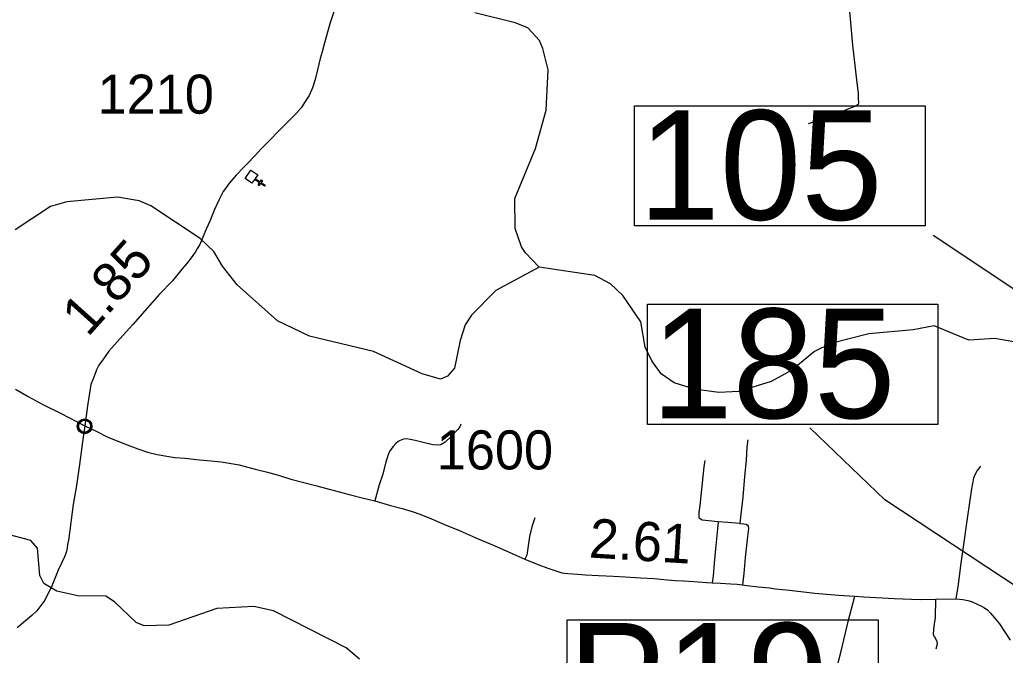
# Model space of a CAD drawing. Extents: x 2290615 to 2522933, y 819489 to 1012715.
# Drawn here: x 2369669 to 2382276, y 950143 to 958270 of the extents above; entities that cross this region are included whole.
import ezdxf

# ---------------------------------------------------------------- set-up
doc = ezdxf.new("R2010")
doc.units = 0
for name, color, linetype in [('Exist Civil Demographics Community CELL', 7, 'Continuous'), ('Exist Cultural Church CELL', 7, 'Continuous'), ('Exist Hydrographic Creek Single Shore', 7, 'Continuous'), ('Exist Hydrographic Misc Water Feature', 7, 'Continuous'), ('Exist Road Non-System Type 51', 7, 'Continuous'), ('Exist Road Secondary Mileage Hundredths English Label', 7, 'Continuous'), ('Exist Road Secondary Structure Pipe Number Label', 7, 'Continuous'), ('Exist Road Secondary Structure Standard Bridge Number Label', 7, 'Continuous'), ('Exist Road Secondary Type 51 Attributed', 7, 'Continuous'), ('Exist Road Secondary Type 51 Number Label', 7, 'Continuous')]:
    doc.layers.add(name, color=color, linetype=linetype)

msp = doc.modelspace()

# ---------------------------------------------------------------- linework, layer by layer
at = {"layer": 'Exist Civil Demographics Community CELL'}
msp.add_lwpolyline([(2370422, 953084), (2370423, 953089), (2370424, 953096), (2370427, 953103), (2370430, 953109), (2370433, 953115), (2370437, 953120), (2370441, 953124), (2370446, 953129), (2370451, 953133), (2370457, 953137), (2370462, 953140), (2370467, 953142), (2370472, 953145), (2370478, 953146), (2370482, 953148), (2370487, 953148), (2370491, 953149), (2370497, 953149), (2370502, 953149), (2370508, 953149), (2370512, 953148), (2370517, 953147), (2370522, 953146), (2370528, 953144), (2370534, 953141), (2370540, 953138), (2370546, 953134), (2370551, 953130), (2370554, 953127), (2370558, 953122), (2370562, 953118), (2370565, 953113), (2370568, 953108), (2370571, 953103), (2370573, 953098), (2370574, 953093), (2370576, 953088), (2370577, 953082), (2370577, 953078), (2370577, 953072), (2370577, 953066), (2370577, 953060), (2370576, 953055), (2370574, 953049), (2370572, 953043), (2370570, 953038), (2370567, 953032), (2370564, 953026), (2370560, 953022), (2370556, 953017), (2370551, 953012), (2370546, 953008), (2370541, 953004), (2370536, 953002), (2370529, 952999), (2370522, 952996), (2370516, 952994), (2370510, 952993), (2370505, 952993), (2370501, 952992), (2370495, 952992), (2370491, 952993), (2370485, 952994), (2370479, 952995), (2370475, 952996), (2370470, 952998), (2370465, 953000), (2370461, 953002), (2370454, 953006), (2370449, 953011), (2370444, 953015), (2370439, 953020), (2370436, 953024), (2370433, 953028), (2370429, 953035), (2370427, 953039), (2370426, 953043), (2370423, 953051), (2370422, 953058), (2370421, 953063), (2370421, 953069), (2370420, 953074), (2370421, 953081)], close=True, dxfattribs=at)
for centre, radius in [((2370499, 953071), 94.3), ((2370499, 953072), 76.7)]:
    msp.add_circle(centre, radius, dxfattribs=at)
at = {"layer": 'Exist Cultural Church CELL'}
msp.add_lwpolyline([(2372713, 956287), (2372681, 956239), (2372744, 956197), (2372762, 956223), (2372776, 956214), (2372758, 956188), (2372808, 956154), (2372799, 956141), (2372749, 956175), (2372731, 956148), (2372718, 956157), (2372735, 956184), (2372672, 956226), (2372640, 956178), (2372552, 956238), (2372625, 956346)], close=True, dxfattribs=at)
at = {"layer": 'Exist Hydrographic Creek Single Shore'}
for points in [[(2376360, 957900), (2376319, 958003), (2376167, 958168), (2376008, 958230), (2375490, 958357)], [(2376314, 955105), (2376137, 955288), (2376086, 955368), (2376008, 955601), (2376002, 955985), (2376269, 956623), (2376404, 957114), (2376430, 957631), (2376360, 957900)], [(2382768, 954083), (2382142, 954192), (2381809, 954172), (2381365, 954357), (2381099, 954303), (2380533, 954254), (2380043, 954132), (2379836, 954028), (2379548, 953790), (2379283, 953644), (2378868, 953516), (2378610, 953502), (2378301, 953548), (2378042, 953629), (2377874, 953744), (2377755, 953910), (2377669, 954084), (2377615, 954406), (2377385, 954745), (2377225, 954892), (2377024, 954999), (2376314, 955105)]]:
    msp.add_lwpolyline(points, dxfattribs=at)
at = {"layer": 'Exist Hydrographic Misc Water Feature'}
for points in [[(2376314, 955105), (2375760, 954806), (2375447, 954494), (2375366, 954370), (2375302, 954167), (2375231, 953816), (2375141, 953714), (2375050, 953674), (2374816, 953743), (2374196, 954026), (2373376, 954225), (2372965, 954419), (2372451, 954880), (2372265, 955119), (2372154, 955308), (2371977, 955471), (2371346, 955889), (2371195, 955955), (2370920, 955999), (2370271, 955943), (2370063, 955882), (2369609, 955584)], [(2374016, 950093), (2373846, 950240), (2372915, 950710), (2372664, 950766), (2372190, 950743), (2371576, 950527), (2371259, 950521), (2371159, 950563), (2370880, 950827), (2370771, 950898), (2370413, 950903), (2370145, 950964), (2369977, 951062), (2369926, 951162), (2369896, 951512), (2369812, 951610), (2369118, 951795)]]:
    msp.add_lwpolyline(points, dxfattribs=at)
at = {"layer": 'Exist Road Non-System Type 51'}
for points in [[(2380225, 959051), (2380323, 957943), (2380379, 957461), (2380393, 957330), (2380396, 957269), (2380398, 957207), (2380394, 957188), (2380382, 957177), (2380363, 957165), (2380292, 957139), (2380170, 957090), (2379941, 957001), (2379755, 956937)], [(2375312, 953097), (2375301, 953065), (2375275, 953032), (2375186, 952942), (2375112, 952870), (2375090, 952854), (2375070, 952843), (2375050, 952833), (2375012, 952829), (2374952, 952836), (2374866, 952855), (2374728, 952891), (2374663, 952904), (2374617, 952911), (2374578, 952905), (2374536, 952890), (2374512, 952876), (2374482, 952851), (2374445, 952811), (2374405, 952756), (2374388, 952720), (2374351, 952616), (2374312, 952457), (2374269, 952323), (2374210, 952116)], [(2378984, 952897), (2378971, 952803), (2378960, 952639), (2378939, 952428), (2378918, 952165), (2378892, 951946), (2378879, 951830)], [(2378604, 951850), (2378397, 951873), (2378385, 951879), (2378365, 951894), (2378361, 951914), (2378359, 951939), (2378359, 951971), (2378374, 952059), (2378399, 952306), (2378425, 952554), (2378438, 952635)], [(2381958, 952561), (2381945, 952543), (2381917, 952506), (2381882, 952444), (2381869, 952406), (2381846, 952273), (2381822, 952125), (2381784, 951863), (2381745, 951590), (2381705, 951290), (2381675, 951049), (2381642, 950865)], [(2376258, 951902), (2376222, 951787), (2376192, 951664), (2376164, 951481), (2376154, 951424), (2376131, 951372)], [(2378604, 951850), (2378596, 951760), (2378574, 951549), (2378553, 951323), (2378538, 951158), (2378527, 951071)], [(2378879, 951830), (2378728, 951843), (2378604, 951850)], [(2378879, 951830), (2378932, 951826), (2378962, 951818), (2378979, 951805), (2378986, 951794), (2378990, 951764), (2378977, 951664), (2378950, 951395), (2378930, 951188), (2378916, 951043)], [(2379581, 947917), (2379636, 948128), (2379745, 948509), (2379832, 948870), (2379942, 949288), (2380175, 950196), (2380267, 950574), (2380353, 950899)], [(2381385, 950860), (2381378, 950625), (2381362, 950511), (2381352, 950418), (2381360, 950396), (2381371, 950378), (2381400, 950323), (2381406, 950285), (2381390, 950220)]]:
    msp.add_lwpolyline(points, dxfattribs=at)
at = {"layer": 'Exist Road Secondary Structure Pipe Number Label'}
msp.add_lwpolyline([(2376670, 950597), (2380652, 950597), (2380652, 949077), (2376670, 949077)], close=True, dxfattribs=at)
at = {"layer": 'Exist Road Secondary Structure Standard Bridge Number Label'}
msp.add_line((2388674, 950641), (2381352, 955512), dxfattribs=at)
for points in [[(2377534, 957170), (2381250, 957170), (2381250, 955633), (2377534, 955633)], [(2377698, 954632), (2381414, 954632), (2381414, 953096), (2377698, 953096)]]:
    msp.add_lwpolyline(points, close=True, dxfattribs=at)
msp.add_lwpolyline([(2388995, 947559), (2384423, 949697), (2380736, 952131), (2379777, 953053)], dxfattribs=at)
at = {"layer": 'Exist Road Secondary Type 51 Attributed'}
for points in [[(2373719, 958459), (2373634, 958218), (2373562, 957957), (2373539, 957858), (2373513, 957773), (2373477, 957631), (2373449, 957507), (2373415, 957398), (2373371, 957301), (2373319, 957223), (2373269, 957144), (2373204, 957071), (2373068, 956936), (2372975, 956839), (2372870, 956730), (2372761, 956625), (2372672, 956524), (2372586, 956435), (2372534, 956383), (2372438, 956283), (2372354, 956185), (2372289, 956097), (2372273, 956072), (2372216, 955964), (2372160, 955843), (2372101, 955696), (2372060, 955601), (2372013, 955488), (2371973, 955396), (2371945, 955347), (2371922, 955310), (2371873, 955242), (2371802, 955149), (2371745, 955083), (2371622, 954933), (2371457, 954761), (2371298, 954583), (2371115, 954372), (2370949, 954188), (2370809, 954032), (2370741, 953933), (2370682, 953855), (2370653, 953792), (2370642, 953766), (2370616, 953700), (2370577, 953605), (2370563, 953493), (2370537, 953335), (2370503, 953077)], [(2369617, 953547), (2369777, 953453), (2369966, 953352), (2370199, 953234), (2370397, 953131), (2370503, 953077)], [(2370503, 953077), (2370471, 952874), (2370433, 952584), (2370394, 952313), (2370353, 952073), (2370328, 951874), (2370310, 951740), (2370295, 951616), (2370280, 951560), (2370275, 951514), (2370262, 951456), (2370242, 951401), (2370161, 951230), (2370083, 951039), (2369992, 950850), (2369886, 950711), (2369824, 950652), (2369636, 950493)], [(2370503, 953077), (2370656, 953003), (2370788, 952937), (2370924, 952883), (2371042, 952834), (2371181, 952785), (2371304, 952742), (2371429, 952709), (2371577, 952687), (2371653, 952674), (2371787, 952662), (2371969, 952644), (2372116, 952628), (2372248, 952616), (2372372, 952595), (2372476, 952577), (2372681, 952525), (2372837, 952484), (2372994, 952440), (2373136, 952394), (2373322, 952347), (2373469, 952310), (2373629, 952269), (2373883, 952201), (2374067, 952152), (2374210, 952116), (2374411, 952059), (2374561, 952019), (2374690, 951982), (2374798, 951944), (2374936, 951886), (2375103, 951817), (2375304, 951733), (2375534, 951631), (2375737, 951546), (2375977, 951441), (2376131, 951372), (2376310, 951300), (2376425, 951257), (2376528, 951222), (2376604, 951199), (2376679, 951189), (2376806, 951180), (2376906, 951170), (2377072, 951163), (2377266, 951154), (2377414, 951146), (2377612, 951133), (2377787, 951125), (2377907, 951111), (2378052, 951099), (2378159, 951095), (2378291, 951086), (2378457, 951074), (2378527, 951071), (2378634, 951065), (2378766, 951057), (2378846, 951052), (2378916, 951043), (2378971, 951036), (2379120, 951019), (2379261, 951005), (2379339, 950991), (2379517, 950975), (2379842, 950939), (2380149, 950912), (2380353, 950899), (2380469, 950892), (2380853, 950869), (2381188, 950855), (2381385, 950860), (2381642, 950865), (2381734, 950857), (2381797, 950845), (2381844, 950831), (2381901, 950806), (2381972, 950772), (2382003, 950754), (2382049, 950723), (2382087, 950681), (2382138, 950621), (2382201, 950544), (2382341, 950335)]]:
    msp.add_lwpolyline(points, dxfattribs=at)

# ---------------------------------------------------------------- texts
at = {"layer": 'Exist Road Secondary Mileage Hundredths English Label'}
for s, rotation, p in [('1.85', 48.165, (2370540, 954202)), ('2.61', 356.4832, (2376944, 951394))]:
    msp.add_text(s, height=500, rotation=rotation, dxfattribs=at).set_placement(p)
at = {"layer": 'Exist Road Secondary Structure Pipe Number Label'}
msp.add_text('P19', height=1400, dxfattribs=at).set_placement((2376683, 949156))
at = {"layer": 'Exist Road Secondary Structure Standard Bridge Number Label'}
for s, p in [('105', (2377584, 955712)), ('185', (2377748, 953175))]:
    msp.add_text(s, height=1400, dxfattribs=at).set_placement(p)
at = {"layer": 'Exist Road Secondary Type 51 Number Label'}
for s, p in [('1210', (2370665, 957068)), ('1600', (2375004, 952519))]:
    msp.add_text(s, height=500, rotation=360, dxfattribs=at).set_placement(p)

doc.saveas('drawing.dxf')
